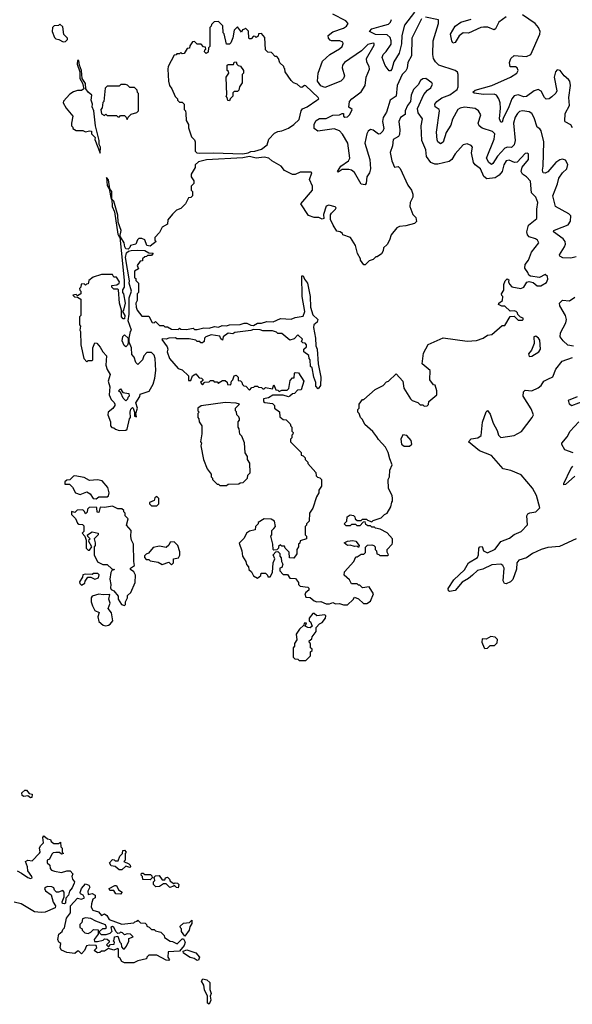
# Model space of a CAD drawing. Extents: x 2494118 to 2687960, y 757339 to 915227.
# Tile 355 of 364: x 2657725 to 2661837, y 896464 to 903783. Entities that reach past the tile are written whole.
import ezdxf

# ---------------------------------------------------------------- set-up
doc = ezdxf.new("R2010")
doc.units = 0

msp = doc.modelspace()

# ---------------------------------------------------------------- linework, layer by layer
at = {"layer": '0CON20XD'}
for points in [[(2659385, 902786.9), (2659425, 902793.8), (2659445, 902804.2), (2659475, 902806), (2659525, 902820), (2659566.4, 902853.6), (2659580, 902895), (2659620.7, 902939.3), (2659645, 902952.5), (2659675, 902956.7), (2659725, 902976.7), (2659765, 903003.8), (2659805, 903041.2), (2659820, 903105), (2659830, 903120), (2659865, 903135.7), (2659936.7, 903185), (2659950, 903195), (2659946, 903205), (2659855, 903292), (2659845, 903293.3), (2659825, 903280), (2659815, 903282.5), (2659790, 903305), (2659763, 903313), (2659745, 903330), (2659700, 903395), (2659698.3, 903418.3), (2659691.7, 903421.7), (2659690, 903435), (2659661.7, 903461.7), (2659650, 903495), (2659638.3, 903508.3), (2659625, 903510), (2659598.3, 903538.3), (2659571.7, 903541.7), (2659555, 903560), (2659548.3, 903651.7), (2659525, 903680), (2659501.7, 903678.3), (2659498.3, 903661.7), (2659485, 903650), (2659478.3, 903658.3), (2659465, 903660), (2659448.3, 903641.7), (2659435, 903640), (2659430, 903645), (2659428.3, 903698.3), (2659405, 903720), (2659398.3, 903711.7), (2659381.7, 903708.3), (2659375, 903690), (2659345, 903730), (2659320, 903705), (2659311.7, 903648.3), (2659295, 903610), (2659285, 903600), (2659265, 903600), (2659247, 903677), (2659240, 903685), (2659237, 903737), (2659205, 903770), (2659172.5, 903767.5), (2659151.7, 903748.3), (2659150, 903735), (2659140, 903725), (2659140, 903585), (2659130, 903575), (2659128.3, 903541.7), (2659111.7, 903531.7), (2659100, 903545), (2659101.7, 903558.3), (2659110, 903565), (2659108.3, 903578.3), (2659091.7, 903581.7), (2659075, 903600), (2659045, 903600), (2659035, 903610), (2659025, 903620), (2659011.7, 903618.3), (2658991.7, 903588.3), (2658988.3, 903571.7), (2658971.7, 903568.3), (2658948.3, 903531.7), (2658935, 903530), (2658925, 903540), (2658915, 903530), (2658895, 903530), (2658888.3, 903521.7), (2658875, 903520), (2658830, 903435), (2658827.5, 903415), (2658832.5, 903325), (2658840, 903295), (2658858.3, 903268.3), (2658881.7, 903211.7), (2658900, 903195), (2658900, 903185), (2658915, 903170), (2658935, 903170), (2658950, 903155), (2658950, 903115), (2658960, 903105), (2658962.5, 903085), (2658963, 903033), (2658980, 903005), (2658981.7, 902978.3), (2659003, 902913), (2659025, 902890), (2659030, 902875), (2659030, 902805), (2659043, 902793), (2659061.2, 902791.2), (2659165, 902794), (2659385, 902786.9)], [(2660715, 903790), (2660643.5, 903646.5), (2660641, 903515), (2660613.5, 903465), (2660608, 903422), (2660597.7, 903402.3), (2660570.7, 903375), (2660534.4, 903295), (2660527.2, 903215), (2660482.8, 903185), (2660454.8, 903095), (2660430, 903055), (2660425.2, 903025.2), (2660435.2, 902975), (2660427.1, 902955), (2660406.4, 902933.6), (2660395, 902931.2), (2660355, 902962.1), (2660335, 902968), (2660316.8, 902955), (2660307.5, 902935), (2660292.8, 902865), (2660330, 902745), (2660334.5, 902675), (2660326.7, 902645), (2660306.9, 902615), (2660302.3, 902567.7), (2660295, 902556.7), (2660265, 902560), (2660216.9, 902646.9), (2660195, 902665.3), (2660175, 902670.5), (2660125, 902668.5), (2660095, 902650.8), (2660090, 902655), (2660115.5, 902695), (2660171.5, 902735), (2660182.1, 902755), (2660167, 902865), (2660126.7, 902933.3), (2660105, 902957.8), (2660065, 902971.2), (2659944.3, 902954.3), (2659916.2, 902975), (2659915, 903006.7), (2659930, 903035), (2659955, 903049.2), (2660005, 903049.3), (2660055, 903072.5), (2660105.3, 903074.7), (2660125, 903086.2), (2660135.3, 903085.3), (2660134.4, 903065), (2660145, 903059.5), (2660165, 903061.1), (2660182.6, 903077.4), (2660198, 903115), (2660173.3, 903133.3), (2660179.6, 903175), (2660196.4, 903195), (2660265, 903247.5), (2660296.2, 903295), (2660303.8, 903355), (2660328.8, 903415), (2660325.3, 903435), (2660307.2, 903467.2), (2660306.2, 903495), (2660362.5, 903595), (2660361.4, 903605), (2660355, 903608.2), (2660315, 903597.6), (2660267.5, 903552.5), (2660140.7, 903465), (2660127.9, 903445), (2660124.1, 903425), (2660142.3, 903365), (2660135, 903345.7), (2660115, 903325.6), (2659995, 903280), (2659965, 903290.3), (2659941.9, 903325), (2659944.8, 903385), (2659978.5, 903475), (2660031.8, 903525), (2660105, 903566.3), (2660124.7, 903585), (2660133.1, 903605), (2660128.9, 903615), (2660107.5, 903625), (2660045.2, 903624.8), (2660035, 903629.7), (2660023.2, 903645), (2660019.6, 903665), (2660055, 903693.3), (2660135, 903720.3), (2660156.5, 903735), (2660170, 903755), (2660150.6, 903775), (2660055, 903824.8)], [(2660661.7, 903838.3), (2660588.8, 903741.2), (2660569.3, 903665), (2660565, 903603.3), (2660548.7, 903535), (2660509.8, 903470.2), (2660495, 903416.2), (2660483.3, 903403.3), (2660475, 903402.5), (2660445, 903442.5), (2660421.4, 903501.4), (2660428.9, 903525), (2660452.6, 903547.4), (2660488.3, 903601.7), (2660489.4, 903625), (2660481.8, 903651.8), (2660459.6, 903669.6), (2660373.2, 903673.2), (2660327.5, 903695), (2660346.2, 903715), (2660415.6, 903734.4), (2660470.4, 903749.7), (2660484.1, 903765), (2660490.5, 903785)], [(2661865, 902021.1), (2661825, 902010), (2661766.6, 902013.4), (2661744.5, 902024.5), (2661742.5, 902035), (2661778.9, 902095), (2661785.3, 902115), (2661783.1, 902135), (2661768.5, 902155), (2661697.5, 902205), (2661700, 902215), (2661716.2, 902223.8), (2661805, 902257.3), (2661822.9, 902285), (2661825.6, 902325), (2661811.1, 902341.1), (2661711.4, 902395), (2661690.7, 902475), (2661727, 902563), (2661736.8, 902605), (2661762.9, 902645), (2661795.5, 902675), (2661802.4, 902707.6), (2661785, 902737.9), (2661765, 902745.4), (2661745, 902740.8), (2661715, 902722.7), (2661655, 902652.1), (2661635, 902641.5), (2661619.2, 902645), (2661614.6, 902664.6), (2661620.7, 902695), (2661625.3, 902875), (2661605, 902958), (2661595, 902972.2), (2661574.4, 902985), (2661553.7, 903053.6), (2661535.5, 903085), (2661515, 903099.2), (2661465, 903105.4), (2661445, 903100.5), (2661429.1, 903085), (2661412.2, 903057.8), (2661400, 903015), (2661410.7, 902885), (2661405, 902852.9), (2661385, 902832.4), (2661355, 902836.2), (2661335, 902827.2), (2661280.2, 902769.8), (2661245, 902713.5), (2661235, 902706.4), (2661215, 902721.2), (2661197.7, 902755), (2661255.2, 902895), (2661260.3, 902935), (2661242.3, 902952.3), (2661165, 902978), (2661143.5, 902993.5), (2661136.5, 903015), (2661155.4, 903075.5), (2661139.2, 903105), (2661115, 903122.5), (2661035, 903131.8), (2661001.9, 903125), (2660985.4, 903115), (2660945.5, 903044.5), (2660931.9, 902998.2), (2660898.9, 902945), (2660875, 902873.1), (2660855, 902860.4), (2660836.1, 902875), (2660830.8, 902890.8), (2660827, 902947), (2660849.4, 903105), (2660845, 903115.5), (2660817.3, 903135), (2660814.1, 903155), (2660828.9, 903175), (2660865, 903202.5), (2660925.4, 903224.6), (2660980.7, 903265), (2660987.5, 903285), (2660988.6, 903375), (2660983.3, 903393.3), (2660966.2, 903405), (2660844, 903444), (2660818.7, 903468.7), (2660804.2, 903495), (2660799.5, 903525), (2660801.2, 903625), (2660840.5, 903755), (2660841.2, 903781.2), (2660745, 903801.2)], [(2661343.7, 903805), (2661289.1, 903765), (2661265, 903715.7), (2661255, 903708.9), (2661208.5, 903728.5), (2661175, 903727.9), (2661155, 903724.4), (2661065, 903683.6), (2661023.8, 903685), (2660995, 903662.2), (2660965, 903612.9), (2660948, 903608), (2660939.2, 903625), (2660930.4, 903675), (2660965, 903736.2), (2661006.7, 903765), (2661085, 903787.1)], [(2661838.3, 902978.3), (2661825, 903000.6), (2661783.1, 903023.1), (2661780, 903030), (2661783.8, 903085), (2661816.2, 903145), (2661810.9, 903205), (2661823.1, 903293.1), (2661817.5, 903325), (2661808.1, 903338.1), (2661775, 903365.7), (2661746.9, 903405), (2661725, 903411.1), (2661712, 903395), (2661702.6, 903355), (2661721.8, 903255), (2661713.5, 903236.5), (2661685, 903208.5), (2661665, 903194.6), (2661642.4, 903192.4), (2661629.1, 903205), (2661605, 903250.9), (2661583, 903263.1), (2661553.8, 903255), (2661495, 903212.2), (2661475, 903210.6), (2661435, 903224.8), (2661405, 903218.3), (2661386.1, 903195), (2661364.3, 903135), (2661321.4, 903048.5), (2661315, 903022), (2661305, 903021.4), (2661293.8, 903045), (2661302.1, 903125), (2661299.7, 903165), (2661290.6, 903195), (2661272.1, 903222), (2661255, 903230.5), (2661175, 903226.4), (2661106.8, 903236.8), (2661097.5, 903245), (2661115, 903258.7), (2661238.9, 903295), (2661377.1, 903355), (2661424.6, 903385), (2661433.8, 903405), (2661426.2, 903425), (2661415, 903432.1), (2661373.7, 903433.7), (2661370.3, 903465), (2661378.8, 903495), (2661405, 903516.2), (2661495, 903510.4), (2661528.2, 903525), (2661595.3, 903675), (2661597.3, 903695), (2661586.3, 903725), (2661560.9, 903755), (2661465, 903819.2)], [(2658048.3, 903618.3), (2658065, 903620), (2658080, 903635), (2658080, 903645), (2658053.8, 903673.8), (2658045, 903730), (2658025, 903750), (2658015, 903740), (2657981.7, 903738.3), (2657970, 903725), (2657967.5, 903695), (2657985, 903650), (2657995, 903640), (2658017, 903637), (2658048.3, 903618.3)], [(2658325, 902790), (2658326.2, 902835), (2658316.2, 902856.2), (2658316.1, 902886.1), (2658288.8, 902995), (2658277.5, 903105), (2658263.8, 903135), (2658267.5, 903155), (2658256.7, 903185), (2658261.7, 903221.7), (2658233.6, 903243.6), (2658218.3, 903268.3), (2658215, 903310), (2658190, 903345), (2658186.2, 903405), (2658170, 903445), (2658165, 903480), (2658155, 903480), (2658153.6, 903453.6), (2658173.3, 903395), (2658172.5, 903345), (2658191.7, 903311.7), (2658201.7, 903268.3), (2658185, 903256.7), (2658155, 903256.7), (2658125, 903246.7), (2658099.3, 903230.7), (2658051.7, 903178.3), (2658047.5, 903165), (2658070, 903125), (2658120, 903065), (2658110, 903015), (2658110, 902995), (2658120, 902985), (2658120, 902975), (2658145, 902960), (2658195, 902960), (2658215, 902950), (2658245, 902957.5), (2658260, 902955), (2658260, 902935), (2658287, 902907), (2658283.6, 902893.6), (2658325, 902790)], [(2659285, 903180), (2659273, 903183), (2659270, 903205), (2659262.5, 903215), (2659267.5, 903225), (2659262.5, 903355), (2659280, 903385), (2659278.3, 903398.3), (2659270, 903405), (2659270, 903445), (2659275, 903450), (2659315, 903450), (2659321.7, 903468.3), (2659335, 903470), (2659341.7, 903451.7), (2659351.7, 903441.7), (2659368.3, 903438.3), (2659390, 903405), (2659390, 903385), (2659380, 903375), (2659380, 903315), (2659360, 903285), (2659355, 903260), (2659345, 903250), (2659321.7, 903248.3), (2659311.7, 903238.3), (2659310, 903215), (2659290, 903195), (2659285, 903180)], [(2660165, 899432.5), (2660206.4, 899473.6), (2660215, 899490), (2660245, 899477.5), (2660283, 899443), (2660307, 899443), (2660335, 899460), (2660357.5, 899515), (2660325, 899566.7), (2660275, 899560), (2660255, 899580), (2660245, 899580), (2660235, 899590), (2660195, 899590), (2660178.3, 899618.3), (2660140, 899655), (2660141.7, 899678.3), (2660210, 899755), (2660225, 899790), (2660235, 899790), (2660265, 899810), (2660285, 899810), (2660298.3, 899821.7), (2660298.3, 899861.7), (2660313, 899877), (2660345, 899880), (2660360, 899875), (2660370, 899865), (2660370, 899845), (2660380, 899835), (2660381.7, 899811.7), (2660398.3, 899808.3), (2660405, 899800), (2660465, 899800), (2660470, 899805), (2660460, 899825), (2660460, 899845), (2660496.4, 899883.6), (2660500, 899895), (2660500, 899925), (2660459.3, 899969.3), (2660407, 899997), (2660373, 900003), (2660365, 900010), (2660345, 900010), (2660335, 900020), (2660315, 900020), (2660301.7, 900031.7), (2660295, 900050), (2660281.7, 900048.3), (2660255, 900020), (2660235, 900020), (2660225, 900030), (2660195, 900030), (2660185, 900020), (2660155, 900020), (2660140, 900035), (2660160, 900055), (2660161.7, 900088.3), (2660185, 900102.5), (2660208.3, 900098.3), (2660218.3, 900088.3), (2660221.7, 900071.7), (2660235, 900060), (2660265, 900060), (2660275, 900070), (2660305, 900070), (2660311.7, 900061.7), (2660345, 900050), (2660355, 900060), (2660415, 900080), (2660440, 900105), (2660460, 900115), (2660487, 900163), (2660493, 900197), (2660500, 900205), (2660500, 900225), (2660497.5, 900245), (2660468.3, 900298.3), (2660467.5, 900365), (2660477.5, 900385), (2660480, 900435), (2660497.5, 900475), (2660478.3, 900518.3), (2660467, 900567), (2660447.5, 900605), (2660393.6, 900663.6), (2660383.3, 900683.3), (2660353, 900723), (2660293.6, 900773.6), (2660275, 900810), (2660260, 900825), (2660250, 900855), (2660240, 900865), (2660240, 900885), (2660250, 900895), (2660250, 900925), (2660275, 900960), (2660285, 900960), (2660370, 901035), (2660430, 901065), (2660455, 901090), (2660470, 901095), (2660525, 901150), (2660577, 901097), (2660582.5, 901045), (2660633.6, 900963.6), (2660645, 900952.5), (2660687, 900937), (2660705, 900920), (2660725, 900920), (2660735, 900910), (2660757, 900913), (2660767, 900923), (2660770, 900945), (2660830, 900995), (2660830, 901025), (2660817, 901067), (2660805, 901070), (2660777.5, 901105), (2660780, 901175), (2660720, 901225), (2660730, 901305), (2660765, 901367.5), (2660875, 901417.5), (2661055, 901393.3), (2661125, 901397.5), (2661173.3, 901416.7), (2661205, 901437.5), (2661237, 901443), (2661315, 901510), (2661335, 901510), (2661375, 901577.5), (2661405, 901580), (2661435, 901550), (2661465, 901550), (2661470, 901555), (2661470, 901565), (2661451.7, 901571.7), (2661431.7, 901591.7), (2661430, 901605), (2661420, 901615), (2661405, 901620), (2661375, 901617.5), (2661335, 901653.3), (2661313.6, 901653.6), (2661287.5, 901665), (2661290, 901675), (2661316.7, 901695), (2661320, 901725), (2661311.7, 901731.7), (2661310, 901745), (2661327, 901773), (2661327.5, 901815), (2661338.3, 901841.7), (2661353, 901857), (2661365, 901850), (2661362.5, 901835), (2661368.3, 901818.3), (2661386.4, 901796.4), (2661454.1, 901785.9), (2661476.7, 901795), (2661497.5, 901832.5), (2661515, 901836.7), (2661545, 901830), (2661574.5, 901804.5), (2661602.5, 901805), (2661645, 901830), (2661653.8, 901855), (2661652.5, 901875), (2661635, 901890), (2661593, 901867), (2661525, 901877.5), (2661513.3, 901883.3), (2661506.7, 901905), (2661483.8, 901935), (2661486, 901964), (2661510, 901995), (2661533.8, 902055), (2661588.8, 902125), (2661578, 902145), (2661563.3, 902155), (2661515, 902168.6), (2661502.2, 902185), (2661499.1, 902205), (2661510, 902255), (2661573.9, 902306.1), (2661572.5, 902375), (2661580, 902425), (2661564.4, 902464.4), (2661534.3, 902495), (2661525, 902584), (2661496.9, 902615), (2661465.7, 902635), (2661455.6, 902655), (2661462.5, 902687.5), (2661510.8, 902745), (2661510, 902785), (2661500.7, 902790.7), (2661485, 902788), (2661425.6, 902724.4), (2661407.7, 902722.3), (2661367.8, 902737.8), (2661345, 902732.9), (2661326.5, 902705), (2661314, 902655), (2661293.4, 902626.6), (2661262.4, 902607.6), (2661200.8, 902600.8), (2661178.2, 902618.2), (2661154.4, 902675), (2661113.6, 902703.6), (2661101.5, 902721.5), (2661087.3, 902792.7), (2661093.3, 902835), (2661085, 902847.5), (2661055, 902860), (2661025, 902852.5), (2660965, 902786.7), (2660940, 902745), (2660921.2, 902728.8), (2660835, 902710), (2660815, 902710), (2660785, 902722.5), (2660752.5, 902765), (2660746.4, 902816.4), (2660717.5, 902885), (2660712.5, 902995), (2660723.3, 903045), (2660690.7, 903090.7), (2660685.9, 903124.1), (2660733.1, 903226.9), (2660760, 903260), (2660785, 903277.5), (2660797.5, 903305), (2660792.5, 903315), (2660747.5, 903345), (2660725, 903343.3), (2660708.3, 903331.7), (2660690.4, 903299.5), (2660655, 903263.3), (2660638.8, 903221.2), (2660633.3, 903175), (2660610, 903145), (2660594, 903105), (2660592, 903078), (2660558.8, 903055), (2660545, 903027.5), (2660554.2, 902964.2), (2660551.2, 902928.8), (2660544, 902916), (2660505, 902892.5), (2660500, 902845), (2660481.4, 902795), (2660493.5, 902735), (2660515, 902687.5), (2660541.7, 902691.7), (2660555, 902677.5), (2660612.3, 902552.3), (2660640, 902515), (2660651.2, 902485), (2660651.2, 902465), (2660631.2, 902425), (2660627.5, 902395), (2660650, 902335), (2660671.7, 902311.7), (2660677, 902283), (2660661.7, 902268.3), (2660599.3, 902250.7), (2660550, 902245), (2660530, 902235), (2660490, 902185), (2660477, 902143), (2660458.3, 902111.7), (2660433, 902087), (2660430, 902065), (2660416.4, 902043.6), (2660385, 902020), (2660375, 902020), (2660355, 902000), (2660325, 901990), (2660295, 901960), (2660285, 901960), (2660260, 901995), (2660260, 902005), (2660237.5, 902045), (2660223.3, 902105), (2660187.5, 902165), (2660130, 902185), (2660127.5, 902195), (2660110, 902205), (2660085, 902210), (2660056.7, 902255), (2660038.8, 902298.8), (2660038.3, 902331.7), (2660043.9, 902346.1), (2660076, 902375), (2660080, 902385), (2660072.3, 902392.3), (2660025, 902405.5), (2660005, 902398), (2659986.7, 902335), (2659987.5, 902305), (2659975, 902300), (2659951.7, 902311.7), (2659915, 902312.5), (2659875, 902327.5), (2659817.5, 902415), (2659902.5, 902515), (2659902.5, 902545), (2659881.2, 902595), (2659898, 902645), (2659895, 902650), (2659811.5, 902648.5), (2659775, 902632.5), (2659755, 902632.5), (2659695, 902662.5), (2659670, 902695), (2659600, 902735), (2659580, 902755), (2659545, 902762), (2659485, 902754.3), (2659434, 902766), (2659385, 902755.6), (2659115, 902741.2), (2659055, 902726.7), (2659030, 902705), (2659030, 902685), (2659000, 902635), (2659000, 902615), (2659020, 902585), (2659020, 902565), (2659000, 902545), (2659000, 902515), (2659010, 902505), (2659010, 902475), (2658998.3, 902461.7), (2658981.7, 902458.3), (2658960, 902415), (2658925, 902380), (2658893, 902367), (2658861.7, 902338.3), (2658827.5, 902295), (2658826.1, 902263.9), (2658785, 902240), (2658765, 902200), (2658730, 902165), (2658730, 902145), (2658740, 902135), (2658695, 902100), (2658670, 902105), (2658655, 902147.5), (2658635, 902157.5), (2658612.5, 902157.5), (2658602.5, 902147.5), (2658590, 902115), (2658550, 902105), (2658545, 902090), (2658531.7, 902078.3), (2658515, 902080), (2658506.7, 902095), (2658503.3, 902123.3), (2658475, 902170), (2658470, 902170), (2658502.5, 901845), (2658502.5, 901795), (2658490, 901775), (2658490, 901755), (2658497.5, 901745), (2658508.8, 901675), (2658497, 901623), (2658490, 901615), (2658507.5, 901585), (2658505, 901560), (2658495, 901560), (2658482.5, 901575), (2658482.5, 901625), (2658466.7, 901675), (2658460, 901775), (2658455, 901780), (2658425, 901780), (2658410, 901795), (2658411.7, 901808.3), (2658447, 901813), (2658466.4, 901823.6), (2658467.5, 901835), (2658445, 901870), (2658425, 901870), (2658415, 901890), (2658335, 901888.8), (2658271.7, 901868.3), (2658240, 901845), (2658235, 901820), (2658221.7, 901818.3), (2658215, 901810), (2658205, 901820), (2658181.7, 901818.3), (2658180, 901795), (2658170, 901785), (2658171.7, 901771.7), (2658180, 901765), (2658180, 901745), (2658155, 901730), (2658145, 901740), (2658120, 901735), (2658133, 901723), (2658155, 901720), (2658180, 901705), (2658180, 901585), (2658170, 901575), (2658170, 901515), (2658177.5, 901505), (2658172.5, 901475), (2658177.5, 901465), (2658180, 901365), (2658202.5, 901265), (2658225, 901240), (2658235, 901250), (2658265, 901250), (2658270, 901255), (2658270, 901345), (2658285, 901380), (2658298.3, 901378.3), (2658325, 901350), (2658343.3, 901315), (2658370, 901285), (2658366.2, 901215), (2658375, 901182.5), (2658397.5, 901145), (2658383.3, 901095), (2658397, 901053), (2658390, 900995), (2658405, 900960), (2658428.3, 900938.3), (2658432.5, 900925), (2658432.5, 900915), (2658417.7, 900892.3), (2658382.5, 900865), (2658380, 900845), (2658400, 900795), (2658400, 900765), (2658411.7, 900751.7), (2658425, 900750), (2658438.3, 900738.3), (2658465, 900730), (2658515, 900732.5), (2658525, 900740), (2658543, 900817), (2658550, 900825), (2658547.5, 900865), (2658553, 900887), (2658565, 900900), (2658570, 900895), (2658580, 900865), (2658580, 900835), (2658595, 900830), (2658590, 900855), (2658602.5, 900895), (2658590, 900935), (2658618.3, 900981.7), (2658621.7, 900998.3), (2658688.3, 901021.7), (2658717.5, 901075), (2658731.7, 901118.3), (2658737.5, 901175), (2658732.5, 901265), (2658725, 901290), (2658705, 901310), (2658671.7, 901308.3), (2658650, 901285), (2658640, 901255), (2658605, 901220), (2658590, 901235), (2658577.5, 901275), (2658560, 901295), (2658557.5, 901345), (2658540, 901385), (2658540, 901415), (2658550, 901465), (2658557.5, 901475), (2658532.5, 901545), (2658540, 901595), (2658538.8, 901715), (2658557.5, 901765), (2658540, 901825), (2658541.7, 901841.7)], [(2658525, 903040), (2658531.7, 903058.3), (2658555, 903080), (2658597, 903093), (2658610, 903105), (2658610, 903235), (2658601.7, 903241.7), (2658598.3, 903258.3), (2658578.3, 903278.3), (2658545, 903280), (2658527, 903297), (2658511.7, 903301.7), (2658478.3, 903301.7), (2658465, 903290), (2658375, 903290), (2658360, 903275), (2658350, 903175), (2658343, 903167), (2658338.3, 903128.3), (2658330, 903115), (2658333, 903083), (2658355, 903070), (2658365, 903080), (2658375, 903070), (2658445, 903070), (2658455, 903060), (2658468.3, 903061.7), (2658475, 903070), (2658505, 903070), (2658518.3, 903058.3), (2658525, 903040)], [(2658410, 902450), (2658410, 902505), (2658396.7, 902526.7), (2658385, 902592.5), (2658370, 902610), (2658375, 902550), (2658390, 902525), (2658405, 902450), (2658410, 902450)], [(2658470, 902170), (2658480, 902215), (2658457.7, 902277.7), (2658455, 902330), (2658425.8, 902435), (2658410, 902450), (2658414.4, 902395), (2658430, 902355), (2658455, 902190), (2658465, 902170), (2658470, 902170)], [(2658541.7, 901841.7), (2658511.2, 902015), (2658520.7, 902049.3), (2658535, 902062.5), (2658555, 902067.5), (2658605, 902070), (2658655, 902067.5), (2658685, 902050), (2658718.3, 902048.3), (2658705, 902030), (2658675, 902030), (2658668.3, 902021.7), (2658655, 902020), (2658640, 902005), (2658638.3, 901991.7), (2658621.7, 901988.3), (2658600, 901955), (2658608.3, 901931.7), (2658580, 901915), (2658580, 901865), (2658588.3, 901858.3), (2658590, 901845), (2658610, 901825), (2658610, 901755), (2658600, 901745), (2658600, 901695), (2658590, 901675), (2658592.5, 901645), (2658600, 901625), (2658635, 901580), (2658685, 901580), (2658711.7, 901531.7), (2658725, 901530), (2658735, 901540), (2658765, 901510), (2658795, 901510), (2658805, 901500), (2658825, 901500), (2658855, 901482.5), (2658905, 901480), (2658915, 901490), (2658925, 901482.5), (2658965, 901480), (2659015, 901490), (2659025, 901480), (2659045, 901480), (2659096.4, 901493.6), (2659135, 901490), (2659175, 901503.3), (2659205, 901497.5), (2659230.4, 901509.5), (2659265, 901506.7), (2659285.8, 901514.2), (2659365, 901516.7), (2659395, 901527.5), (2659415, 901527.5), (2659445, 901512.5), (2659465, 901510), (2659495, 901527.5), (2659525, 901527.5), (2659565, 901540), (2659611.7, 901538.3), (2659665, 901562.5), (2659745, 901557.5), (2659775, 901570), (2659835, 901580), (2659845.8, 901615), (2659826.7, 901725), (2659825, 901880), (2659835, 901880), (2659843.3, 901853.3), (2659866.2, 901825), (2659886.7, 901725), (2659890, 901645), (2659905, 901590), (2659942.5, 901555), (2659937.5, 901535), (2659914.3, 901515.7), (2659910.8, 901495), (2659926.7, 901415), (2659929.3, 901359.3), (2659937.5, 901335), (2659946.7, 901225), (2659966.7, 901125), (2659962.5, 901065), (2659945, 901040), (2659928.3, 901058.3), (2659927.5, 901085), (2659912.5, 901125), (2659900, 901195), (2659890, 901205), (2659887.5, 901255), (2659880, 901265), (2659877, 901287), (2659840, 901315), (2659840, 901335), (2659858.3, 901351.7), (2659860, 901365), (2659848.3, 901378.3), (2659831.7, 901381.7), (2659821.7, 901391.7), (2659828.3, 901408.3), (2659795, 901440), (2659768.3, 901411.7), (2659735, 901400), (2659675, 901450), (2659645, 901450), (2659635, 901460), (2659605, 901470), (2659535, 901470), (2659515, 901477.5), (2659465, 901480), (2659445, 901472.5), (2659325, 901456.7), (2659311.7, 901448.3), (2659275, 901452.5), (2659240, 901425), (2659235, 901400), (2659221.7, 901411.7), (2659215, 901430), (2659150.7, 901439.3), (2659110, 901425), (2659100, 901415), (2659098.3, 901391.7), (2659085, 901380), (2659071.7, 901381.7), (2659065, 901390), (2659045, 901390), (2659035, 901400), (2658985, 901410), (2658895, 901410), (2658885, 901417.5), (2658835, 901416.7), (2658815, 901407.5), (2658785, 901410), (2658782.5, 901405), (2658821.7, 901351.7), (2658827.5, 901335), (2658822.5, 901315), (2658840, 901265), (2658905, 901190), (2658935, 901180), (2658980, 901135), (2658981.7, 901101.7), (2658998.3, 901101.7), (2659010, 901135), (2659035, 901150), (2659061.7, 901121.7), (2659078.3, 901118.3), (2659088.3, 901108.3), (2659088.3, 901101.7), (2659070, 901085), (2659085, 901070), (2659101.7, 901088.3), (2659135, 901090), (2659145, 901100), (2659165, 901100), (2659171.7, 901091.7), (2659195, 901090), (2659205, 901080), (2659210, 901085), (2659235, 901100), (2659255, 901100), (2659268.3, 901088.3), (2659271.7, 901071.7), (2659295, 901070), (2659300, 901095), (2659310, 901105), (2659320, 901135), (2659335, 901140), (2659350, 901125), (2659351.7, 901101.7), (2659368.3, 901098.3), (2659378.3, 901088.3), (2659381.7, 901071.7), (2659391.7, 901061.7), (2659408.3, 901058.3), (2659435, 901030), (2659451.7, 901048.3), (2659468.3, 901051.7), (2659475, 901060), (2659495, 901060), (2659501.7, 901051.7), (2659525, 901050), (2659535, 901040), (2659545, 901040), (2659555, 901050), (2659605, 901040), (2659615, 901070), (2659631.7, 901031.7), (2659645, 901030), (2659655, 901020), (2659675, 901030), (2659715, 901030), (2659728.3, 901041.7), (2659738.3, 901101.7), (2659755, 901120), (2659768.3, 901121.7), (2659770, 901155), (2659775, 901160), (2659798.3, 901158.3), (2659840, 901095), (2659818.3, 901031.7), (2659791.7, 901028.3), (2659770, 901005), (2659755, 901002.5), (2659735, 900983.8), (2659725, 900980), (2659685, 900992.5), (2659608.3, 900991.7), (2659577, 900973), (2659540, 900965), (2659540, 900945), (2659548.3, 900938.3), (2659605, 900930), (2659620, 900915), (2659620, 900895), (2659658.3, 900868.3), (2659661.7, 900831.7), (2659685, 900810), (2659708.3, 900808.3), (2659738.3, 900778.3), (2659741.7, 900761.7), (2659750, 900755), (2659750, 900725), (2659760, 900715), (2659758.3, 900701.7), (2659750, 900695), (2659750, 900675), (2659740, 900665), (2659740, 900645), (2659820, 900565), (2659820, 900545), (2659835, 900540), (2659850, 900525), (2659850, 900515), (2659870, 900495), (2659870, 900485), (2659928.3, 900418.3), (2659931.7, 900391.7), (2659941.7, 900381.7), (2659958.3, 900378.3), (2659970, 900365), (2659970, 900315), (2659950, 900285), (2659950, 900265), (2659933, 900237), (2659907, 900153), (2659882.5, 900115), (2659880, 900055), (2659860, 900035), (2659860, 900025), (2659850, 900015), (2659850, 899955), (2659860, 899945), (2659860, 899925), (2659811.7, 899908.3), (2659808.3, 899891.7), (2659800, 899885), (2659800, 899865), (2659787.5, 899845), (2659787, 899813), (2659765, 899780), (2659731.7, 899781.7), (2659730, 899825), (2659700, 899855), (2659695, 899870), (2659675, 899870), (2659665, 899880), (2659651.7, 899868.3), (2659650, 899855), (2659638.3, 899841.7), (2659615, 899840), (2659610, 899845), (2659607.5, 899885), (2659592.5, 899945), (2659600, 899955), (2659600, 899985), (2659615, 900000), (2659627.5, 900015), (2659620, 900055), (2659595, 900070), (2659545, 900072.5), (2659500, 900045), (2659500, 900035), (2659480, 900015), (2659478.3, 899991.7), (2659435, 899980), (2659413, 899967), (2659395, 899930), (2659358.3, 899891.7), (2659376.7, 899835), (2659382.5, 899795), (2659407.5, 899755), (2659413, 899733), (2659427, 899717), (2659430, 899695), (2659449.3, 899679.3), (2659465, 899650), (2659495, 899632.5), (2659518.3, 899651.7), (2659521.7, 899668.3), (2659555, 899670), (2659570, 899655), (2659571.7, 899641.7), (2659588.3, 899641.7), (2659606.4, 899673.6), (2659610, 899745), (2659622.5, 899775), (2659610, 899805), (2659631.7, 899828.3), (2659645, 899830), (2659660, 899815), (2659660, 899795), (2659671.7, 899781.7), (2659672.5, 899755), (2659682.5, 899735), (2659675, 899710), (2659660, 899705), (2659660, 899685), (2659685, 899660), (2659718.3, 899658.3), (2659735, 899632.5), (2659778.3, 899628.3), (2659798.3, 899598.3), (2659800, 899585), (2659813, 899573), (2659870, 899565), (2659877, 899557), (2659877, 899543), (2659853.6, 899526.4), (2659847.5, 899515), (2659855, 899490), (2659887, 899487), (2659915, 899463.3), (2659935, 899456.7), (2659965, 899457.5), (2660005, 899440), (2660029.3, 899440.7), (2660055, 899450), (2660075, 899440), (2660105, 899442.5), (2660135, 899432.5), (2660165, 899432.5)], [(2661845.9, 901355.9), (2661802.9, 901363), (2661768.1, 901395), (2661746.9, 901425), (2661749.4, 901455), (2661789.3, 901530.7), (2661792.9, 901555), (2661785.3, 901585), (2661744.5, 901655), (2661742, 901675), (2661765, 901698.8), (2661815.7, 901694.3), (2661855, 901720.8)], [(2658515, 901352.5), (2658501.7, 901361.7), (2658488.8, 901395), (2658492, 901428), (2658505, 901440), (2658532.5, 901415), (2658531.7, 901378.3), (2658527, 901363), (2658515, 901352.5)], [(2661515, 901280), (2661535, 901282.5), (2661586.7, 901315), (2661600, 901335), (2661595, 901400), (2661586.4, 901416.4), (2661565, 901430), (2661550, 901425), (2661552.5, 901375), (2661533.6, 901326.4), (2661510.7, 901299.3), (2661515, 901280)], [(2661866, 899925), (2661741.7, 899868.3), (2661655, 899860.3), (2661605, 899844.8), (2661541.1, 899815), (2661496.7, 899783.3), (2661438.5, 899765), (2661424.2, 899745), (2661420.4, 899699.6), (2661395, 899622.5), (2661377.1, 899605), (2661345, 899588.8), (2661332.3, 899592.3), (2661321.8, 899611.8), (2661328.8, 899705), (2661320.4, 899725), (2661305, 899736.9), (2661238.8, 899731.2), (2661172, 899698), (2661132.4, 899687.6), (2661093.4, 899655), (2661065, 899630), (2661017.2, 899602.8), (2660965, 899538.9), (2660922.4, 899532.4), (2660915, 899537.5), (2660913.6, 899555), (2660955, 899619.1), (2661035.7, 899694.3), (2661065, 899745.7), (2661131.6, 899785), (2661139.5, 899805), (2661141.2, 899855), (2661147.5, 899865), (2661165, 899866.2), (2661177.1, 899835), (2661205, 899819.6), (2661263.2, 899846.8), (2661306, 899905), (2661369.9, 899930.1), (2661405, 899957.3), (2661455, 899977.8), (2661502.7, 900027.3), (2661498.9, 900095), (2661505, 900110), (2661521.5, 900118.5), (2661565, 900125.5), (2661595.7, 900155), (2661570.4, 900245), (2661540.6, 900300.6), (2661455, 900398.8), (2661379.1, 900430.9), (2661321.2, 900445), (2661235, 900543.6), (2661145, 900579.1), (2661065.5, 900645), (2661085, 900666.7), (2661135, 900675.4), (2661157.7, 900692.3), (2661167.9, 900792.1), (2661195, 900867.5), (2661205, 900877.5), (2661225, 900851.2), (2661248.8, 900785), (2661278.6, 900728.6), (2661286.9, 900695), (2661305, 900676.2), (2661405, 900691.8), (2661457.6, 900722.4), (2661539.2, 900825), (2661547.5, 900845), (2661530.4, 900890.4), (2661470.9, 900985), (2661472.4, 901017.6), (2661485, 901029.2), (2661535, 901025.4), (2661582.8, 901047.2), (2661605, 901064.2), (2661626, 901095), (2661655, 901110.8), (2661691.3, 901128.7), (2661714.2, 901185), (2661762, 901245), (2661838.7, 901271.3)], [(2658515, 900950), (2658495, 900970), (2658478.3, 901008.3), (2658460, 901025), (2658475, 901040), (2658492.5, 901012.5), (2658537.5, 901005), (2658540, 900985), (2658530, 900975), (2658528.3, 900961.7), (2658515, 900950)], [(2659265, 900320), (2659275, 900330), (2659355, 900332.5), (2659365, 900340), (2659387, 900343), (2659420, 900375), (2659421.7, 900398.3), (2659440, 900415), (2659437, 900487), (2659420, 900515), (2659420, 900535), (2659403, 900563), (2659397, 900637), (2659377, 900687), (2659363, 900703), (2659358.3, 900741.7), (2659350, 900755), (2659350, 900795), (2659360, 900805), (2659360, 900815), (2659355, 900830), (2659340, 900845), (2659338.3, 900868.3), (2659330, 900875), (2659330, 900895), (2659360, 900925), (2659335, 900932.5), (2659255, 900938), (2659076.1, 900913.9), (2659050, 900895), (2659050, 900875), (2659060, 900865), (2659050, 900855), (2659050, 900825), (2659057, 900817), (2659060, 900795), (2659080, 900765), (2659080, 900705), (2659070, 900645), (2659077.5, 900635), (2659072.5, 900615), (2659093, 900513), (2659120, 900445), (2659150, 900405), (2659150, 900385), (2659160, 900375), (2659160, 900365), (2659195, 900330), (2659205, 900330), (2659215, 900320), (2659265, 900320)], [(2661935, 900953.5), (2661831.8, 900911.8), (2661815.6, 900925), (2661808, 900955), (2661875, 900982.7)], [(2661843.2, 900563.2), (2661780, 900585), (2661758.8, 900625), (2661759.2, 900635), (2661797.7, 900682.3), (2661820.9, 900725), (2661884.7, 900795)], [(2660625, 900613.3), (2660641.7, 900628.3), (2660637.5, 900655), (2660605, 900692.5), (2660575, 900696.2), (2660560, 900665), (2660565, 900627.5), (2660585, 900613.3), (2660625, 900613.3)], [(2661855, 900390), (2661785, 900328.8), (2661774.5, 900324.4), (2661773.1, 900335), (2661825, 900443.8), (2661840.8, 900465)], [(2658295, 900222.5), (2658315, 900236.7), (2658375, 900237.5), (2658387, 900243), (2658390, 900265), (2658380, 900305), (2658340, 900355), (2658305, 900362.5), (2658245, 900357.5), (2658205, 900380), (2658135, 900392.5), (2658125, 900390), (2658098.3, 900361.7), (2658075, 900360), (2658061.7, 900348.3), (2658061.7, 900331.7), (2658095, 900330), (2658118.3, 900308.3), (2658140, 900265), (2658175, 900252.5), (2658225, 900272.5), (2658249.3, 900259.3), (2658272.5, 900225), (2658295, 900222.5)], [(2658745, 900170), (2658760, 900185), (2658760, 900225), (2658745, 900240), (2658731.7, 900228.3), (2658725, 900210), (2658690, 900195), (2658690, 900185), (2658705, 900170), (2658745, 900170)], [(2658505, 899427.5), (2658512.5, 899435), (2658512.5, 899455), (2658527.5, 899485), (2658528.3, 899501.7), (2658552.5, 899525), (2658585, 899600), (2658586.7, 899655), (2658575, 899680), (2658550, 899695), (2658550, 899705), (2658580, 899725), (2658573.3, 899755), (2658572, 899885), (2658556.7, 899915), (2658551.7, 899941.7), (2658553.3, 899985), (2658520, 900025), (2658531.7, 900071.7), (2658510, 900095), (2658510, 900115), (2658500, 900125), (2658500, 900135), (2658485, 900147.5), (2658455, 900147.5), (2658415, 900166.7), (2658355, 900157.5), (2658325, 900160), (2658315, 900120), (2658301.7, 900121.7), (2658300, 900155), (2658295, 900160), (2658243, 900157), (2658230, 900145), (2658228.3, 900121.7), (2658215, 900110), (2658208.3, 900128.3), (2658195, 900140), (2658153, 900137), (2658135, 900120), (2658111.7, 900128.3), (2658110, 900105), (2658140, 900075), (2658155, 900040), (2658165, 900032.5), (2658191.7, 900031.7), (2658201.7, 900021.7), (2658201.7, 899978.3), (2658190, 899965), (2658210, 899945), (2658220, 899915), (2658220, 899855), (2658235, 899840), (2658245, 899840), (2658262.5, 899865), (2658240, 899905), (2658241.7, 899918.3), (2658250, 899925), (2658231.7, 899941.7), (2658230, 899955), (2658265, 899976.7), (2658310, 899965), (2658310, 899955), (2658280, 899925), (2658287.5, 899895), (2658287.5, 899875), (2658280, 899865), (2658280, 899805), (2658303.9, 899753.9), (2658343, 899733), (2658375, 899732.5), (2658411.7, 899701.7), (2658430, 899695), (2658411.7, 899688.3), (2658402.5, 899675), (2658396.2, 899625), (2658403.3, 899585), (2658400.7, 899560.7), (2658406.7, 899546.7), (2658425, 899537.5), (2658457, 899497), (2658457.5, 899475), (2658482.5, 899435), (2658505, 899427.5)], [(2658855, 899730), (2658870, 899745), (2658870, 899775), (2658907, 899783), (2658916.7, 899803.3), (2658916.4, 899826.4), (2658902.5, 899875), (2658875, 899902.5), (2658845, 899900), (2658833.6, 899876.4), (2658815, 899860), (2658765, 899868.8), (2658719.3, 899860.7), (2658683, 899817), (2658665, 899810), (2658653, 899797), (2658652.5, 899785), (2658665, 899770), (2658685, 899770), (2658695, 899760), (2658755, 899750), (2658785, 899732.5), (2658835, 899750), (2658855, 899730)], [(2660245, 899860), (2660235, 899870), (2660215, 899867.5), (2660185, 899877.5), (2660163.6, 899873.6), (2660140, 899895), (2660165, 899907.5), (2660205, 899912.5), (2660227, 899907), (2660250, 899875), (2660245, 899860)], [(2658185, 899580), (2658210, 899595), (2658211.7, 899608.3), (2658231.7, 899638.3), (2658255, 899640), (2658285, 899623.3), (2658312.5, 899635), (2658316.1, 899656.1), (2658306.1, 899666.1), (2658295, 899667.5), (2658273.6, 899666.4), (2658265, 899660), (2658215, 899662.5), (2658195, 899657.5), (2658191.7, 899638.3), (2658170, 899605), (2658171.7, 899591.7), (2658185, 899580)], [(2658365, 899277.5), (2658385, 899282.5), (2658399.3, 899290.7), (2658417.5, 899315), (2658407.5, 899375), (2658382.5, 899405), (2658397.5, 899445), (2658387.5, 899475), (2658395, 899510), (2658345, 899507.5), (2658315, 899512.5), (2658265, 899497.5), (2658257.5, 899485), (2658257.5, 899455), (2658267.5, 899425), (2658285, 899392.5), (2658317, 899377), (2658307.5, 899345), (2658315, 899310), (2658345, 899282.5), (2658365, 899277.5)], [(2659855, 899020), (2659890, 899055), (2659890, 899085), (2659900, 899095), (2659900, 899105), (2659890, 899115), (2659890, 899145), (2659881.7, 899151.7), (2659880, 899165), (2659898.3, 899181.7), (2659900, 899195), (2659930, 899235), (2659930, 899265), (2659957, 899293), (2659975, 899302.5), (2660000, 899335), (2660001.7, 899351.7), (2659995, 899360), (2659935, 899352.5), (2659915, 899370), (2659905, 899370), (2659880, 899335), (2659880, 899315), (2659888.3, 899308.3), (2659900, 899275), (2659886.4, 899263.6), (2659870, 899265), (2659850, 899275), (2659858.3, 899298.3), (2659841.7, 899298.3), (2659838.3, 899281.7), (2659807, 899253), (2659782.5, 899215), (2659787.5, 899172.5), (2659770, 899145), (2659770, 899125), (2659760, 899115), (2659760, 899045), (2659771.7, 899031.7), (2659795, 899030), (2659805, 899020), (2659855, 899020)], [(2661185, 899110), (2661205, 899112.5), (2661225, 899130), (2661258.3, 899131.7), (2661278.3, 899151.7), (2661280, 899175), (2661263, 899193), (2661231.7, 899198.3), (2661195, 899177.5), (2661165, 899180), (2661162.5, 899155), (2661180, 899115), (2661185, 899110)], [(2657805, 898000), (2657785, 898012.5), (2657755, 898007.5), (2657742.5, 898015), (2657740, 898035), (2657763.9, 898056.1), (2657775, 898056.7), (2657795, 898030), (2657817.5, 898025), (2657815, 898002.5), (2657805, 898000)], [(2657707.5, 897455), (2657737.7, 897437.7), (2657785, 897406.7), (2657805, 897400), (2657817.5, 897405), (2657816.7, 897415), (2657786.2, 897455), (2657782.5, 897485), (2657767.5, 897525), (2657785, 897536.7), (2657818.3, 897531.7), (2657873, 897587), (2657877.5, 897595), (2657873.6, 897626.4), (2657882.5, 897645), (2657902.5, 897665), (2657897.5, 897705), (2657905, 897716.7), (2657933, 897693), (2657955, 897690), (2657960, 897675), (2657978.3, 897658.3), (2658015, 897660), (2658028.3, 897668.3), (2658030, 897635), (2658040, 897625), (2658040, 897595), (2658050, 897585), (2658035, 897580), (2658021.7, 897591.7), (2657995, 897592.5), (2657975, 897590), (2657965, 897580), (2657946.7, 897543.3), (2657930, 897535), (2657930, 897515), (2657948.3, 897498.3), (2657953, 897473), (2657961.7, 897461.7), (2657983, 897453), (2658035, 897443.3), (2658075, 897456.7), (2658100, 897455), (2658120, 897435), (2658112.5, 897415), (2658117.5, 897395), (2658132.5, 897375), (2658130, 897365), (2658115, 897330), (2658095.6, 897304.4), (2658089.5, 897275), (2658067.5, 897252.5), (2658065.6, 897215), (2658055, 897210.6), (2658044.2, 897214.2), (2658041.2, 897225), (2658056.4, 897263.6), (2658056.7, 897296.7), (2658045, 897310), (2658015, 897297.5), (2657998.3, 897298.3), (2657983, 897313), (2657979.3, 897329.3), (2657965, 897337.5), (2657935, 897340), (2657915, 897332.5), (2657910, 897325), (2657917, 897307), (2657958.8, 897278.8), (2657973.8, 897223.8), (2657992.5, 897195), (2657990, 897180), (2657915, 897150), (2657883.8, 897146.2), (2657835, 897151.9), (2657735, 897210.6), (2657684.4, 897224.4)], [(2658485, 897462.5), (2658465, 897462.5), (2658435, 897487.5), (2658405, 897492.5), (2658393.3, 897515), (2658415, 897540), (2658428.3, 897538.3), (2658435, 897530), (2658458.3, 897531.7), (2658470, 897565), (2658490, 897585), (2658493, 897607), (2658505, 897610), (2658517.5, 897595), (2658510, 897585), (2658510, 897535), (2658500, 897525), (2658538.3, 897508.3), (2658548.3, 897498.3), (2658550, 897485), (2658545, 897480), (2658515, 897490), (2658485, 897462.5)], [(2658695, 897390), (2658641.7, 897391.7), (2658640, 897415), (2658630, 897425), (2658631.7, 897438.3), (2658645, 897440), (2658655, 897430), (2658698.3, 897428.3), (2658708.3, 897418.3), (2658710, 897405), (2658695, 897390)], [(2658905, 897330), (2658891.7, 897331.7), (2658875, 897350), (2658868.3, 897341.7), (2658843, 897333), (2658815, 897360), (2658795, 897360), (2658765, 897340), (2658738.3, 897338.3), (2658720, 897355), (2658720, 897375), (2658730, 897385), (2658728.3, 897398.3), (2658720, 897405), (2658735, 897420), (2658761.7, 897421.7), (2658785, 897390), (2658805, 897390), (2658810, 897405), (2658825, 897410), (2658840, 897395), (2658845, 897380), (2658871.7, 897361.7), (2658882.5, 897367.5), (2658900, 897365), (2658910, 897355), (2658905, 897330)], [(2658505, 896772.5), (2658485, 896782.5), (2658470, 896810), (2658460, 896815), (2658460, 896875), (2658455, 896880), (2658425, 896867.5), (2658385, 896880), (2658355, 896860), (2658335, 896860), (2658321.7, 896848.3), (2658305, 896847.5), (2658280, 896865), (2658300, 896885), (2658295, 896900), (2658245, 896902.5), (2658221.7, 896898.3), (2658207, 896863), (2658185, 896840), (2658165, 896860), (2658155, 896860), (2658135, 896842.5), (2658075, 896850), (2658037, 896867), (2658027.5, 896885), (2658030, 896915), (2658017, 896927), (2658010, 896945), (2658016.7, 896985), (2658040, 897005), (2658045, 897020), (2658058.3, 897031.7), (2658072.9, 897105), (2658102, 897145), (2658104.2, 897195.8), (2658155, 897254.2), (2658185, 897246), (2658207.5, 897255), (2658196.7, 897275), (2658178, 897285), (2658175.6, 897295), (2658185.5, 897325), (2658215, 897360.6), (2658239.4, 897349.4), (2658247.5, 897335), (2658233.3, 897305), (2658235, 897280), (2658265, 897287.5), (2658287.5, 897275), (2658287.5, 897255), (2658270, 897245), (2658258.3, 897211.7), (2658257, 897187), (2658270, 897165), (2658312.5, 897152.5), (2658335, 897123.3), (2658355, 897137.5), (2658373.3, 897123.3), (2658390, 897095), (2658485, 897058.8), (2658575, 897070), (2658581.7, 897078.3), (2658598.3, 897081.7), (2658605, 897090), (2658625, 897070), (2658658.3, 897068.3), (2658668.3, 897058.3), (2658670, 897045), (2658688.3, 897038.3), (2658705, 897020), (2658725, 897020), (2658735, 897010), (2658775, 897000), (2658800, 896975), (2658801.7, 896961.7), (2658845, 896932.5), (2658861.7, 896931.7), (2658896.7, 896913.3), (2658920.7, 896939.3), (2658935, 896950), (2658945, 896950), (2658956.7, 896925), (2658948.3, 896901.7), (2658915, 896858), (2658830, 896855), (2658827.5, 896815), (2658840, 896795), (2658835, 896790), (2658815, 896792.5), (2658745, 896830), (2658685, 896830), (2658670, 896815), (2658668.3, 896801.7), (2658605, 896786.7), (2658575, 896773.3), (2658505, 896772.5)], [(2658475, 897283.8), (2658440, 897285), (2658425, 897310), (2658395, 897310), (2658390, 897325), (2658433, 897347), (2658445, 897347.5), (2658460, 897315), (2658487, 897297), (2658475, 897283.8)], [(2658505, 896877.5), (2658520, 896895), (2658536.4, 896933.6), (2658537.5, 896952.5), (2658570, 896965), (2658550, 896985), (2658525, 896988.8), (2658505, 896980), (2658490, 896995), (2658475, 897000), (2658468.3, 896991.7), (2658455, 896990), (2658440, 897005), (2658425, 897036.7), (2658415, 897042.5), (2658402.5, 897035), (2658410, 897005), (2658395, 896990), (2658365, 896980), (2658335, 896980), (2658321.7, 896991.7), (2658320, 897005), (2658343, 897027), (2658361.7, 897028.3), (2658370, 897035), (2658362.5, 897055), (2658290.9, 897080.9), (2658255, 897101.2), (2658215, 897108), (2658191.7, 897098.3), (2658187, 897073), (2658173, 897057), (2658172.5, 897035), (2658190, 897025), (2658190, 897015), (2658210, 896995), (2658235, 896990), (2658255, 897000), (2658275, 897020), (2658308.3, 897018.3), (2658310, 896985), (2658280, 896945), (2658281.7, 896931.7), (2658305, 896930), (2658345, 896940), (2658355, 896950), (2658377, 896947), (2658390, 896935), (2658390, 896925), (2658370, 896905), (2658385, 896890), (2658401.7, 896908.3), (2658428.3, 896911.7), (2658430, 896925), (2658420, 896935), (2658427, 896943), (2658430, 896965), (2658455, 896970), (2658470, 896925), (2658480, 896915), (2658481.7, 896891.7), (2658495, 896877.5), (2658505, 896877.5)], [(2658955, 896970), (2658930, 897005), (2658930, 897025), (2658921.7, 897031.7), (2658920, 897045), (2658945, 897067.5), (2658988.3, 897071.7), (2659005, 897090), (2659006.7, 897065), (2658991.2, 897038.8), (2658985.9, 897014.1), (2658955, 896970)], [(2659045, 896790), (2659023.3, 896805), (2658993, 896813), (2658944.3, 896844.3), (2658942, 896858), (2658968.8, 896868.8), (2659035.7, 896845.7), (2659062.5, 896815), (2659055, 896792), (2659045, 896790)], [(2659135, 896464), (2659123.2, 896473.2), (2659122, 896525), (2659101.2, 896571.2), (2659095.3, 896605.3), (2659076.7, 896635), (2659086.9, 896653.1), (2659116.9, 896646.9), (2659138.8, 896625), (2659140, 896575), (2659148.8, 896545), (2659141.2, 896525), (2659147.5, 896495), (2659135, 896464)]]:
    msp.add_lwpolyline(points, dxfattribs=at)

doc.saveas('drawing.dxf')
